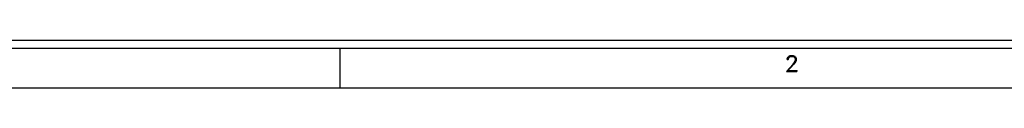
# Model space of a CAD drawing. Header units: inches. Extents: x 3 to 351, y 4 to 271.
# Tile 431 of 530: x 233.725 to 239.961, y 154.648 to 154.948. Entities that reach past the tile are written whole.
import ezdxf
from ezdxf.enums import TextEntityAlignment as Align

# ---------------------------------------------------------------- set-up
doc = ezdxf.new("R2010")
doc.units = ezdxf.units.IN
doc.header["$LTSCALE"] = 0.5
doc.header["$MEASUREMENT"] = 0
doc.layers.add('PLOTVIEW1', color=7, linetype='Continuous')
doc.styles.add('VERO5-RomanD', font='romand__.ttf')

msp = doc.modelspace()

# ---------------------------------------------------------------- linework, layer by layer
at = {"layer": 'PLOTVIEW1', "color": 97, "linetype": 'Continuous'}
for p, q in [((200.7517, 154.9475), (246.7517, 154.9475)), ((200.7517, 154.8975), (246.7517, 154.8975)), ((235.7517, 154.8975), (235.7517, 154.6475)), ((200.7517, 154.6475), (246.7517, 154.6475))]:
    msp.add_line(p, q, dxfattribs=at)

# ---------------------------------------------------------------- texts
at = {"layer": 'PLOTVIEW1', "color": 56, "linetype": 'Continuous', "style": 'VERO5-RomanD', "width": 1.000527}
msp.add_text('2', height=0.1, dxfattribs=at).set_placement((238.5677, 154.7496), (238.6617, 154.7496), align=Align.FIT)

doc.saveas('drawing.dxf')
